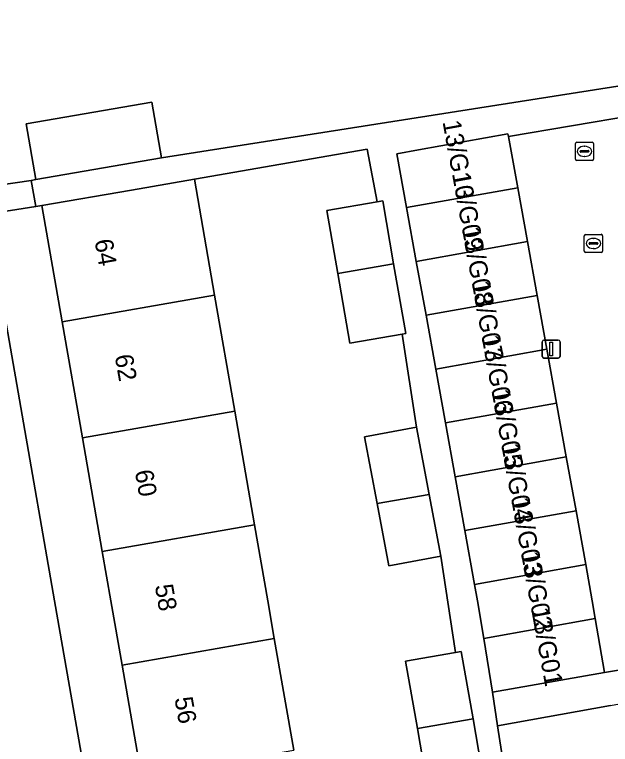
# Model space of a CAD drawing. Extents: x 162879 to 165540, y 384011 to 385181.
# Drawn here: x 164481.11 to 164513.89, y 384492.09 to 384532.27 of the extents above; entities that cross this region are included whole.
import ezdxf

# ---------------------------------------------------------------- set-up
doc = ezdxf.new("R2010")
doc.units = 0
for name, color, linetype in [('IMGEO_Erf', 7, 'Continuous'), ('IMGEO_Kolk', 7, 'Continuous'), ('IMGEO_Lichtmast', 7, 'Continuous'), ('IMGEO_Pand', 7, 'Continuous'), ('IMGEO_Pand_nummerreeks', 7, 'Continuous'), ('IMGEO_Rijbaan_lokaal_open', 7, 'Continuous'), ('IMGEO_Rioolput', 7, 'Continuous'), ('IMGEO_Voetpad_open', 7, 'Continuous')]:
    doc.layers.add(name, color=color, linetype=linetype)

msp = doc.modelspace()

# ---------------------------------------------------------------- linework, layer by layer
at = {"layer": 'IMGEO_Erf'}
for points in [[(164472.129, 384545.064), (164475.832, 384522.229), (164479.357, 384522.753), (164482.015, 384523.14), (164482.271, 384523.186), (164481.739, 384526.255), (164488.651, 384527.452), (164489.182, 384524.384), (164516.529, 384528.681)], [(164503.869, 384489.523), (164503.271, 384492.966), (164502.625, 384496.683), (164505.371, 384497.16), (164504.571, 384502.463), (164501.706, 384501.919), (164501.054, 384505.352), (164500.357, 384509.021), (164503.222, 384509.565), (164502.43, 384514.682), (164499.563, 384514.183), (164498.897, 384518.013), (164498.294, 384521.484), (164501.062, 384521.965), (164500.512, 384524.862), (164491.002, 384523.216), (164492.112, 384516.829), (164493.224, 384510.432), (164494.312, 384504.176), (164495.038, 384500), (164495.4, 384497.92), (164496.468, 384491.779)], [(164488.096, 384490.318), (164487.025, 384496.459), (164486.407, 384500), (164485.933, 384502.714), (164484.842, 384508.969), (164483.725, 384515.365), (164482.609, 384521.762), (164482.273, 384521.709), (164479.578, 384521.285), (164483.302, 384500), (164490.457, 384459.103)], [(164513.897, 384494.241), (164507.689, 384493.121), (164508.09, 384490.521), (164511.02, 384491.001), (164511.578, 384487.597), (164512.242, 384483.551), (164509.131, 384483.041), (164510.031, 384478.011), (164513.142, 384478.521), (164513.7, 384475.117), (164514.364, 384471.071), (164511.253, 384470.561), (164512.152, 384465.54), (164515.263, 384466.05)]]:
    msp.add_lwpolyline(points, dxfattribs=at)
at = {"layer": 'IMGEO_Kolk'}
for p, q in [((164512.532, 384520.175), (164513.384, 384520.175)), ((164512.457, 384519.249), (164512.457, 384520.101)), ((164512.945, 384519.955), (164512.97, 384519.955)), ((164513.458, 384520.101), (164513.458, 384519.249)), ((164512.716, 384519.669), (164512.716, 384519.681)), ((164513.154, 384519.632), (164512.756, 384519.632)), ((164512.759, 384519.718), (164513.157, 384519.718)), ((164512.968, 384519.395), (164512.943, 384519.395)), ((164513.2, 384519.681), (164513.2, 384519.669)), ((164513.384, 384519.175), (164512.532, 384519.175))]:
    msp.add_line(p, q, dxfattribs=at)
for points in [[(164512.532, 384520.175), (164513.384, 384520.175)], [(164512.457, 384519.249), (164512.457, 384520.101)], [(164513.458, 384520.101), (164513.458, 384519.249)], [(164513.384, 384519.175), (164512.532, 384519.175)]]:
    msp.add_lwpolyline(points, dxfattribs=at)
for centre, radius, start, end in [((164512.534, 384520.099), 0.0765, 91.552, 178.448), ((164512.534, 384520.099), 0.0765, 91.552, 178.448), ((164513.382, 384520.099), 0.0765, 1.552, 88.448), ((164513.382, 384520.099), 0.0765, 1.552, 88.448), ((164512.756, 384519.678), 0.0403, 85.8775, 175.7526), ((164512.753, 384519.668), 0.0366, 178.938, 274.7102), ((164513.157, 384519.675), 0.043, 264.8664, 352.4533), ((164513.161, 384519.68), 0.0386, 1.7309, 96.639), ((164512.534, 384519.251), 0.0765, 181.552, 268.448), ((164512.534, 384519.251), 0.0765, 181.552, 268.448), ((164513.382, 384519.251), 0.0765, 271.552, 358.448), ((164513.382, 384519.251), 0.0765, 271.552, 358.448)]:
    msp.add_arc(centre, radius, start, end, dxfattribs=at)
for centre, major_axis, ratio, start_param, end_param in [((164512.944, 384519.675), (-0.387, 0.002), 0.722429, 4.712389, 7.853982), ((164512.969, 384519.675), (-0.39, 0.002), 0.717154, 1.570796, 4.712389)]:
    msp.add_ellipse(centre, major_axis=major_axis, ratio=ratio, start_param=start_param, end_param=end_param, dxfattribs=at)
at = {"layer": 'IMGEO_Lichtmast'}
for p, q in [((164510.138, 384513.456), (164510.138, 384514.256)), ((164510.138, 384514.256), (164510.138, 384513.456)), ((164510.238, 384514.356), (164511.028, 384514.356)), ((164511.028, 384514.356), (164510.238, 384514.356)), ((164511.128, 384514.256), (164511.128, 384513.456)), ((164511.128, 384513.456), (164511.128, 384514.256)), ((164511.028, 384513.356), (164510.238, 384513.356)), ((164510.238, 384513.356), (164511.028, 384513.356))]:
    msp.add_line(p, q, dxfattribs=at)
msp.add_lwpolyline([(164510.558, 384514.231), (164510.708, 384514.231), (164510.708, 384513.481), (164510.558, 384513.481), (164510.558, 384514.231)], dxfattribs=at)
for centre, start, end in [((164510.238, 384514.256), 90, 180), ((164510.238, 384514.256), 90, 180), ((164511.028, 384514.256), 0, 90), ((164511.028, 384514.256), 360, 90), ((164510.238, 384513.456), 180, 270), ((164510.238, 384513.456), 180, 270), ((164511.028, 384513.456), 270, 0), ((164511.028, 384513.456), 270, 0)]:
    msp.add_arc(centre, 0.1, start, end, dxfattribs=at)
at = {"layer": 'IMGEO_Pand'}
for points in [[(164482.271, 384523.186), (164489.182, 384524.384), (164488.651, 384527.452), (164481.739, 384526.255)], [(164502.676, 384521.65), (164508.792, 384522.744), (164508.283, 384525.564), (164508.257, 384525.708), (164503.337, 384524.82), (164502.143, 384524.604)], [(164483.725, 384515.365), (164492.112, 384516.829), (164491.002, 384523.216), (164487.536, 384522.616), (164482.609, 384521.762)], [(164502.676, 384521.65), (164503.211, 384518.686), (164509.327, 384519.78), (164508.792, 384522.744)], [(164501.062, 384521.965), (164498.294, 384521.484), (164498.897, 384518.013), (164501.966, 384518.547), (164501.363, 384522.017)], [(164503.746, 384515.721), (164509.862, 384516.816), (164509.327, 384519.78), (164503.211, 384518.686)], [(164501.966, 384518.547), (164498.897, 384518.013), (164499.563, 384514.183), (164502.43, 384514.682), (164502.632, 384514.717)], [(164493.224, 384510.432), (164492.112, 384516.829), (164483.725, 384515.365), (164484.842, 384508.969)], [(164503.746, 384515.721), (164504.281, 384512.757), (164510.397, 384513.852), (164509.862, 384516.816)], [(164510.397, 384513.852), (164504.281, 384512.757), (164504.816, 384509.793), (164510.932, 384510.888)], [(164511.468, 384507.924), (164510.932, 384510.888), (164504.816, 384509.793), (164505.351, 384506.829)], [(164494.312, 384504.176), (164493.224, 384510.432), (164484.842, 384508.969), (164485.933, 384502.714)], [(164503.222, 384509.565), (164500.357, 384509.021), (164501.054, 384505.352), (164503.927, 384505.854)], [(164512.003, 384504.959), (164511.468, 384507.924), (164505.351, 384506.829), (164505.886, 384503.865)], [(164503.927, 384505.854), (164501.054, 384505.352), (164501.706, 384501.919), (164504.571, 384502.463)], [(164506.421, 384500.901), (164512.538, 384501.995), (164512.003, 384504.959), (164505.886, 384503.865)], [(164487.025, 384496.459), (164495.4, 384497.92), (164495.038, 384500), (164494.312, 384504.176), (164485.933, 384502.714), (164486.407, 384500)], [(164506.421, 384500.901), (164506.584, 384500), (164506.921, 384497.931), (164513.062, 384499.029), (164512.898, 384500), (164512.538, 384501.995)], [(164506.921, 384497.931), (164507.404, 384494.971), (164513.562, 384496.059), (164513.062, 384499.029)], [(164487.025, 384496.459), (164488.096, 384490.318), (164496.468, 384491.779), (164495.4, 384497.92)], [(164505.371, 384497.16), (164502.625, 384496.683), (164503.271, 384492.966), (164506.333, 384493.501), (164505.688, 384497.215)], [(164506.333, 384493.501), (164503.271, 384492.966), (164503.869, 384489.523), (164506.741, 384490.022), (164506.932, 384490.055)]]:
    msp.add_lwpolyline(points, close=True, dxfattribs=at)
at = {"layer": 'IMGEO_Rijbaan_lokaal_open'}
msp.add_lwpolyline([(164517.328, 384515.087), (164516.794, 384518.043), (164516.26, 384520.999), (164515.727, 384523.956), (164515.225, 384526.736), (164508.283, 384525.564), (164508.792, 384522.744), (164509.327, 384519.78), (164509.862, 384516.816), (164510.397, 384513.852), (164510.932, 384510.888), (164511.468, 384507.924), (164512.003, 384504.959), (164512.538, 384501.995), (164512.898, 384500), (164513.062, 384499.029), (164513.562, 384496.059), (164533.681, 384499.431)], dxfattribs=at)
at = {"layer": 'IMGEO_Rioolput'}
for p, q in [((164511.97, 384524.316), (164511.97, 384525.168)), ((164512.045, 384525.242), (164512.897, 384525.242)), ((164512.458, 384525.022), (164512.483, 384525.022)), ((164512.971, 384525.168), (164512.971, 384524.316)), ((164512.229, 384524.736), (164512.229, 384524.748)), ((164512.667, 384524.699), (164512.269, 384524.699)), ((164512.272, 384524.785), (164512.67, 384524.785)), ((164512.713, 384524.748), (164512.713, 384524.736)), ((164512.897, 384524.242), (164512.045, 384524.242)), ((164512.481, 384524.462), (164512.456, 384524.462))]:
    msp.add_line(p, q, dxfattribs=at)
for points in [[(164511.97, 384524.316), (164511.97, 384525.168)], [(164512.045, 384525.242), (164512.897, 384525.242)], [(164512.971, 384525.168), (164512.971, 384524.316)], [(164512.897, 384524.242), (164512.045, 384524.242)]]:
    msp.add_lwpolyline(points, dxfattribs=at)
for centre, radius, start, end in [((164512.047, 384525.166), 0.0765, 91.552, 178.448), ((164512.047, 384525.166), 0.0765, 91.552, 178.448), ((164512.895, 384525.166), 0.0765, 1.552, 88.448), ((164512.895, 384525.166), 0.0765, 1.552, 88.448), ((164512.269, 384524.745), 0.0403, 85.8775, 175.7526), ((164512.266, 384524.735), 0.0366, 178.938, 274.7102), ((164512.67, 384524.742), 0.043, 264.8664, 352.4533), ((164512.674, 384524.747), 0.0386, 1.7309, 96.639), ((164512.047, 384524.318), 0.0765, 181.552, 268.448), ((164512.047, 384524.318), 0.0765, 181.552, 268.448), ((164512.895, 384524.318), 0.0765, 271.552, 358.448), ((164512.895, 384524.318), 0.0765, 271.552, 358.448)]:
    msp.add_arc(centre, radius, start, end, dxfattribs=at)
for centre, major_axis, ratio, start_param, end_param in [((164512.457, 384524.742), (-0.387, 0.002), 0.722429, 4.712389, 7.853982), ((164512.482, 384524.742), (-0.39, 0.002), 0.717154, 1.570796, 4.712389)]:
    msp.add_ellipse(centre, major_axis=major_axis, ratio=ratio, start_param=start_param, end_param=end_param, dxfattribs=at)
at = {"layer": 'IMGEO_Voetpad_open'}
for points in [[(164483.302, 384500), (164479.578, 384521.285), (164482.273, 384521.709), (164482.015, 384523.14), (164479.357, 384522.753), (164475.832, 384522.229), (164472.129, 384545.064)], [(164516.529, 384528.681), (164489.182, 384524.384), (164482.271, 384523.186), (164482.015, 384523.14), (164482.273, 384521.709), (164482.609, 384521.762), (164487.536, 384522.616), (164491.002, 384523.216), (164500.512, 384524.862), (164501.062, 384521.965), (164501.363, 384522.017), (164501.966, 384518.547), (164502.632, 384514.717), (164502.43, 384514.682), (164503.222, 384509.565), (164503.927, 384505.854), (164504.571, 384502.463), (164505.371, 384497.16), (164505.688, 384497.215), (164506.333, 384493.501), (164506.932, 384490.055)], [(164508.09, 384490.521), (164507.689, 384493.121), (164507.404, 384494.971), (164506.921, 384497.931), (164506.584, 384500), (164506.421, 384500.901), (164505.886, 384503.865), (164505.351, 384506.829), (164504.816, 384509.793), (164504.281, 384512.757), (164503.746, 384515.721), (164503.211, 384518.686), (164502.676, 384521.65), (164502.143, 384524.604), (164503.337, 384524.82), (164508.257, 384525.708), (164508.283, 384525.564), (164515.225, 384526.736)], [(164496.105, 384416.438), (164495.531, 384419.814), (164493.771, 384429.619), (164490.57, 384447.445), (164488.531, 384458.802), (164490.457, 384459.103), (164483.302, 384500)], [(164533.681, 384499.431), (164513.562, 384496.059), (164507.404, 384494.971), (164507.689, 384493.121), (164513.897, 384494.241), (164516.999, 384494.8), (164525.387, 384496.227), (164528.234, 384496.769), (164528.991, 384492.407), (164533.891, 384493.244)]]:
    msp.add_lwpolyline(points, dxfattribs=at)

# ---------------------------------------------------------------- texts
at = {"layer": 'IMGEO_Pand_nummerreeks'}
for s, rotation, p in [('13/G10', 280.3048, (164504.653, 384526.373)), ('13/G09', 280.3048, (164505.178, 384523.49)), ('13/G08', 280.3048, (164505.72, 384520.504)), ('64', 279.8988, (164485.504, 384519.835)), ('13/G07', 280.3048, (164506.261, 384517.528)), ('13/G06', 280.3048, (164506.803, 384514.549)), ('62', 279.8988, (164486.611, 384513.489)), ('13/G05', 280.3048, (164507.345, 384511.57)), ('13/G04', 280.3048, (164507.886, 384508.591)), ('60', 279.8988, (164487.72, 384507.133)), ('13/G03', 280.3048, (164508.428, 384505.612)), ('13/G02', 280.3048, (164508.969, 384502.639)), ('58', 279.9029, (164488.821, 384500.832)), ('13/G01', 280.3048, (164509.531, 384499.545)), ('56', 279.8983, (164489.902, 384494.633))]:
    msp.add_text(s, height=1, rotation=rotation, dxfattribs=at).set_placement(p)

doc.saveas('drawing.dxf')
